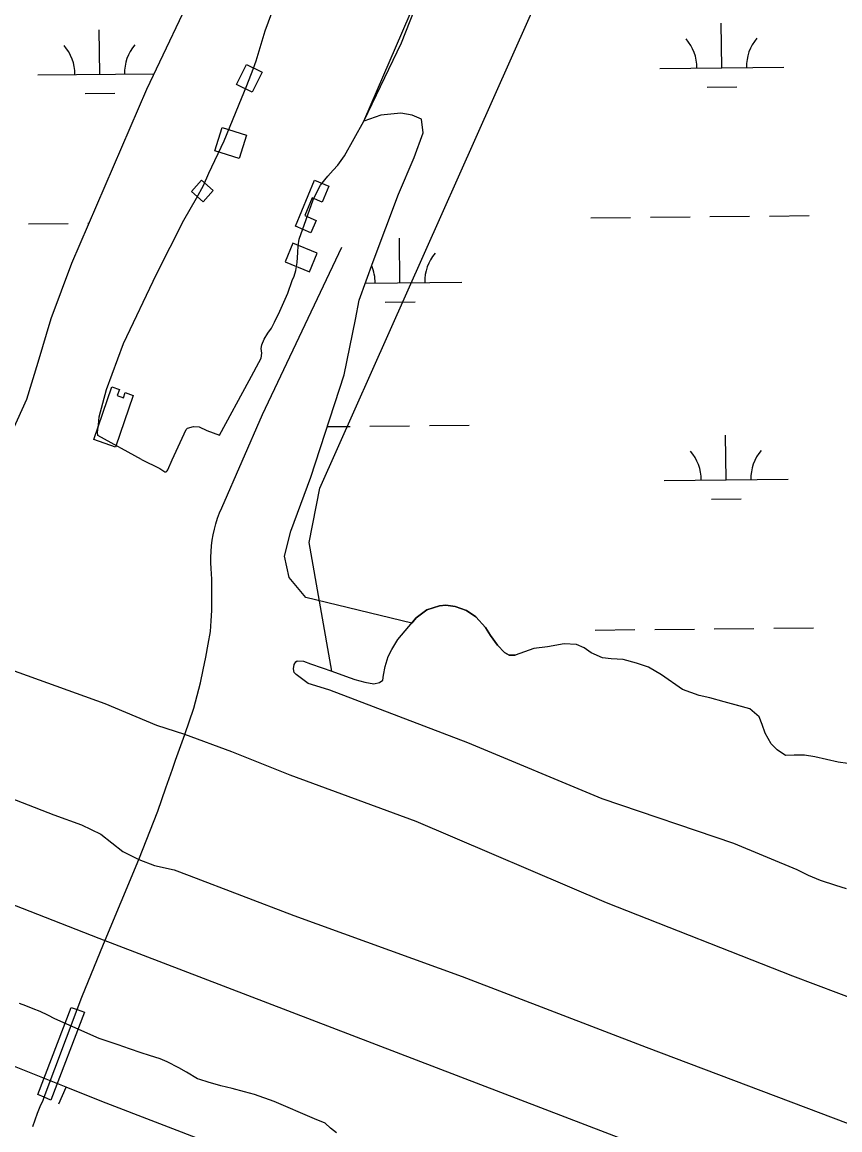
# Model space of a CAD drawing. Extents: x 3734862 to 3772949, y 391520 to 417239.
# Drawn here: x 3753488 to 3754148, y 407302 to 408196 of the extents above; entities that cross this region are included whole.
import ezdxf

# ---------------------------------------------------------------- set-up
doc = ezdxf.new("R2010")
doc.units = 0
for name, color, linetype in [('V-BRDG-OTLN', 7, 'Continuous'), ('V-CHAN-DOCK', 7, 'Continuous'), ('V-LEVE-TOET', 7, 'Continuous'), ('V-ROAD-CNTR', 7, 'Continuous'), ('V-TOPO-SHOR', 7, 'Continuous'), ('V-WETL-SWMP', 7, 'Continuous')]:
    doc.layers.add(name, color=color, linetype=linetype)

msp = doc.modelspace()

# ---------------------------------------------------------------- linework, layer by layer
at = {"layer": 'V-BRDG-OTLN'}
msp.add_line((3753505.98, 407327.98), (3753532.57, 407398.79), dxfattribs=at)
msp.add_lwpolyline([(3753511.25, 407325.67), (3753505.98, 407327.98), (3753500.82, 407330.25), (3753527.7, 407400.49), (3753532.57, 407398.79), (3753538.32, 407396.79)], close=True, dxfattribs=at)
at = {"layer": 'V-CHAN-DOCK'}
for points in [[(3753669.27, 408161.56), (3753681.71, 408155.34), (3753673.62, 408139.17), (3753661.18, 408145.39)], [(3753649.57, 408110.76), (3753669.27, 408104.54), (3753663.28, 408085.59), (3753643.58, 408091.81)], [(3753632.98, 408068.26), (3753642.31, 408059.96), (3753634.08, 408050.7), (3753624.74, 408058.99)], [(3753721.1, 408025.75), (3753708.66, 408030.94), (3753724.15, 408068.11), (3753735.56, 408063.36), (3753730.19, 408050.47), (3753722.17, 408053.82), (3753716.22, 408039.54), (3753725.27, 408035.76)], [(3753726.29, 408009.17), (3753706.59, 408017.46), (3753700.25, 408002.4), (3753719.94, 407994.1)], [(3753545.9, 407858.84), (3753560.41, 407901.35), (3753566.62, 407899.23), (3753564.94, 407894.31), (3753569.94, 407892.61), (3753571.33, 407896.68), (3753577.81, 407894.47), (3753563.58, 407852.8)]]:
    msp.add_lwpolyline(points, close=True, dxfattribs=at)
at = {"layer": 'V-LEVE-TOET'}
for points in [[(3754999.13, 407097.9), (3754825.44, 407154.95), (3754663.04, 407213.4), (3754500.39, 407281.96), (3754361.11, 407326.51), (3754221.23, 407383.89), (3754109.9, 407425.75), (3753959.55, 407484.82), (3753806.18, 407550.54), (3753704.5, 407587.99), (3753657.35, 407606.87), (3753619.36, 407620.86), (3753596.92, 407628.15), (3753555.19, 407645.4), (3753462.39, 407678.85), (3753326.37, 407734.24), (3753217.39, 407778.01), (3753108.83, 407824.89), (3752990.55, 407870.33), (3752879.74, 407923.06), (3752750.06, 407988.08)], [(3752834.4, 407836.33), (3752901.55, 407802.43), (3752979.18, 407767.23), (3753081.96, 407725.1), (3753199.85, 407678.88), (3753340.89, 407621.09), (3753467.31, 407573.99), (3753513.69, 407555.9), (3753536.11, 407547.84), (3753551.55, 407540.26), (3753569.25, 407526.43), (3753582.16, 407519.83), (3753594.92, 407515), (3753610.8, 407511.68), (3753622.78, 407506.86), (3753707.44, 407474.68), (3753843.15, 407425.51), (3753991.59, 407368.41), (3754154.72, 407306.84), (3754323.26, 407242.47), (3754511.49, 407168.92), (3754684.67, 407102.95), (3754895.79, 407026.38), (3755076.99, 406950.19)]]:
    msp.add_lwpolyline(points, dxfattribs=at)
at = {"layer": 'V-ROAD-CNTR'}
for points in [[(3753496.86, 407304.29), (3753498.62, 407309.76), (3753500.6, 407315.16), (3753502.77, 407320.47), (3753505.14, 407325.7), (3753505.98, 407327.98), (3753532.57, 407398.79), (3753536.28, 407408.69), (3753553.9, 407451.58), (3753582.16, 407519.83), (3753597.62, 407558.94), (3753604.09, 407577.7), (3753606.75, 407585.18), (3753609.34, 407592.68), (3753611.85, 407600.18), (3753619.36, 407620.86), (3753626.63, 407642.13), (3753629.39, 407652.33), (3753631.95, 407662.58), (3753634.3, 407672.88), (3753636.43, 407683.22), (3753638.35, 407693.6), (3753640.06, 407704.02), (3753640.67, 407712.44), (3753641.08, 407720.88), (3753641.29, 407729.33), (3753641.3, 407737.79), (3753641.11, 407746.24), (3753640.72, 407754.68), (3753640.5, 407759.26), (3753640.47, 407763.84), (3753640.64, 407768.41), (3753641.02, 407772.97), (3753641.59, 407777.51), (3753642.37, 407782.03), (3753643.35, 407786.5), (3753644.52, 407790.92), (3753645.89, 407795.29), (3753647.44, 407799.6), (3753649.19, 407803.83), (3753682, 407878.97), (3753746.18, 408014.17)], [(3752768.1, 407776.52), (3753298.88, 407554.54), (3753550.03, 407456.31), (3754642.16, 407037.43), (3755877.76, 406563.78), (3756721.34, 406238.94), (3757042.47, 406117.54), (3757443.24, 405947.21), (3757798.34, 405766.98), (3758154.47, 405553.04)]]:
    msp.add_lwpolyline(points, dxfattribs=at)
at = {"layer": 'V-TOPO-SHOR'}
msp.add_line((3753517.62, 407322.64), (3753523.53, 407336.18), dxfattribs=at)
for points in [[(3753738.14, 407671.81), (3753719.65, 407775.75), (3753728.42, 407819.58), (3753938.79, 408292.91), (3754499.77, 409686.6), (3754622.48, 409923.27), (3754622.48, 409923.27), (3754648.78, 409923.27), (3754675.08, 409896.97), (3755078.28, 409730.43), (3755209.76, 409695.37), (3755297.42, 409651.54), (3755621.73, 409406.11), (3756568.39, 408722.41), (3756815.82, 408550.63)], [(3753584.39, 407842.65), (3753599.17, 407835.48), (3753603.37, 407832.85), (3753604.47, 407832.65), (3753605.21, 407833.56), (3753605.59, 407834.47), (3753609.19, 407842.33), (3753620.53, 407866.98), (3753621.65, 407868.07), (3753626.44, 407869.48), (3753631.03, 407869.05), (3753637.06, 407866.22), (3753647.3, 407862.41), (3753671.21, 407906.56), (3753681, 407924.44), (3753681.42, 407928.47), (3753681.1, 407932.34), (3753681.51, 407935.27), (3753683.4, 407939.84), (3753686.41, 407944.76), (3753689.22, 407948.77), (3753691.85, 407953.51), (3753696.01, 407962.46), (3753702.45, 407977.07), (3753706.07, 407987.13), (3753707.58, 407990.6), (3753708.93, 407995.36), (3753709.93, 408001.6), (3753710.59, 408009.86), (3753710.85, 408015.18), (3753711.65, 408020.68), (3753722.91, 408052.32), (3753726.12, 408059.08), (3753728.76, 408064.19), (3753734.73, 408071.46), (3753739.02, 408076.18), (3753742.93, 408080.35), (3753748.17, 408087.82), (3753763.79, 408115.73), (3753794.2, 408178.9), (3753826.7, 408261.89)], [(3753584.39, 407842.65), (3753549.18, 407862.22), (3753548.85, 407864.8), (3753549.66, 407870.67), (3753550.29, 407877.09), (3753556.28, 407899.24), (3753569.99, 407936.36), (3753596.63, 407992.42), (3753618.51, 408035.86), (3753628.85, 408053.73), (3753634.5, 408063.95), (3753638.85, 408073.81), (3753651.14, 408099.93), (3753665, 408134.1), (3753669.54, 408144.7), (3753674.49, 408157.68), (3753676.97, 408164.63), (3753684.26, 408188.6), (3753693.22, 408212.74)], [(3754153.17, 407496.35), (3754144.72, 407498.86), (3754132.42, 407502.9), (3754122.7, 407506.9), (3754113.54, 407511.62), (3754062.36, 407532.76), (3753956.06, 407568.82), (3753847.84, 407613.95), (3753736.27, 407656.53), (3753725.08, 407660.18), (3753718.83, 407661.92), (3753709.15, 407669.24), (3753707.51, 407670.92), (3753706.99, 407673.69), (3753707.59, 407677.19), (3753708.91, 407679.38), (3753710.03, 407680.29), (3753715.19, 407679.85), (3753720.88, 407677.94), (3753730.24, 407674.68), (3753738.14, 407671.81), (3753748.96, 407667.79), (3753756.49, 407665.3), (3753764.76, 407662.98), (3753771.94, 407661.78), (3753776.38, 407662.83), (3753779.17, 407664.64), (3753779.59, 407668.69), (3753780.97, 407675.68), (3753783.47, 407683.76), (3753786.31, 407689.44), (3753791.4, 407697.48), (3753806.01, 407714.81), (3753814.58, 407721.34), (3753824.76, 407724.53), (3753829.94, 407725.2), (3753837.66, 407723.99), (3753846.66, 407720.92), (3753854.15, 407715.84), (3753861.97, 407707.26)], [(3753861.97, 407707.26), (3753866.13, 407700.57), (3753871.56, 407692.93), (3753877.2, 407686.96), (3753881.04, 407684.88), (3753886.02, 407684.81)], [(3754154.29, 407597.33), (3754146.56, 407598.54), (3754137.18, 407600.51), (3754127.62, 407602.66), (3754119.34, 407604.06), (3754111.04, 407603.98), (3754104.03, 407603.89), (3754097.45, 407608.4), (3754092.54, 407613.26), (3754087.67, 407621.81), (3754085.18, 407628.85), (3754082.68, 407635.15), (3754075.2, 407641.52), (3754064.54, 407644.42), (3754054.62, 407647.14), (3754043.04, 407650.42), (3754034.4, 407652.38), (3754020.82, 407656.98), (3754004, 407668.82), (3753993.58, 407675.04), (3753983.84, 407678.3), (3753973.19, 407681.21), (3753963.42, 407681.89), (3753956.42, 407682.72), (3753947.25, 407686.71), (3753941.59, 407690.66), (3753935.54, 407693.32), (3753925.4, 407694.01), (3753911.91, 407691.6), (3753901.01, 407690.08), (3753886.02, 407684.81)], [(3753741.78, 407299.17), (3753737.05, 407303.09), (3753732.51, 407307.19), (3753723.92, 407310.61), (3753691.4, 407324.63), (3753675.49, 407330.35), (3753667.43, 407332.48), (3753657.55, 407335.18), (3753648.39, 407337.32), (3753638.14, 407340.21), (3753631.55, 407342.32), (3753629.54, 407342.9), (3753620.79, 407348.34), (3753614.58, 407351.73), (3753605.28, 407356.63), (3753599.43, 407358.91), (3753591.01, 407361.77), (3753584.24, 407363.88), (3753574.73, 407367.13), (3753565.58, 407370.19), (3753550.4, 407375.54), (3753514.41, 407391.26), (3753508.75, 407394.27), (3753502.73, 407397.29), (3753497.06, 407399.38), (3753491.03, 407401.67), (3753485.91, 407403.57)], [(3753685.97, 407273.25), (3753552.52, 407324.6), (3753523.53, 407336.18), (3753444.12, 407367.91)]]:
    msp.add_lwpolyline(points, dxfattribs=at)
at = {"layer": 'V-WETL-SWMP'}
for p, q in [((3754052.61, 408158.93), (3754052.23, 408194.92)), ((3753550.71, 408153.61), (3753550.33, 408189.61)), ((3753500.71, 408153.09), (3753594.53, 408154.08)), ((3754002.61, 408158.4), (3754102.6, 408159.45)), ((3753538.88, 408138.06), (3753562.87, 408138.31)), ((3754040.77, 408143.37), (3754064.77, 408143.62)), ((3753947.04, 408037.73), (3753979.03, 408038.07)), ((3753995.03, 408038.24), (3754027.03, 408038.58)), ((3754043.03, 408038.75), (3754075.03, 408039.08)), ((3754091.03, 408039.25), (3754123.03, 408039.59)), ((3753493.14, 408032.93), (3753525.14, 408033.27)), ((3753541.14, 408033.44), (3753542.14, 408033.45)), ((3753792.99, 407985.36), (3753792.61, 408021.36)), ((3753765.08, 407985.07), (3753842.99, 407985.89)), ((3753781.15, 407969.8), (3753805.15, 407970.06)), ((3753734.34, 407869.3), (3753752.8, 407869.5)), ((3753768.8, 407869.67), (3753800.8, 407870.01)), ((3753816.8, 407870.17), (3753848.8, 407870.51)), ((3754056.12, 407826.27), (3754055.74, 407862.27)), ((3754006.12, 407825.74), (3754106.12, 407826.8)), ((3754044.28, 407810.71), (3754068.28, 407810.97)), ((3753950.55, 407705.08), (3753982.55, 407705.41)), ((3753998.55, 407705.58), (3754030.55, 407705.92)), ((3754046.54, 407706.09), (3754078.54, 407706.43)), ((3754094.54, 407706.6), (3754126.54, 407706.94))]:
    msp.add_line(p, q, dxfattribs=at)
for points in [[(3753763.79, 408115.73), (3753826.7, 408261.89), (3753857.79, 408334.98), (3753877.27, 408377.35), (3753893.2, 408415.54), (3753922.28, 408489.94), (3753931.35, 408508.93), (3753938.33, 408522.99), (3753943.83, 408535.78), (3753948.37, 408546.01), (3753954.41, 408558.61), (3753970.05, 408587.8), (3754010.7, 408675.83), (3754025.38, 408702.83), (3754028.23, 408709.59), (3754031.52, 408722.23)], [(3753476.97, 407858.13), (3753492.04, 407891.33), (3753501.12, 407921.39), (3753511.65, 407956.47), (3753528.24, 408001.08), (3753588.62, 408141.62), (3753630.95, 408230.72)], [(3754154.29, 407597.33), (3754146.56, 407598.54), (3754137.18, 407600.51), (3754127.62, 407602.66), (3754119.34, 407604.06), (3754104.03, 407603.89), (3754097.45, 407608.4), (3754092.54, 407613.26), (3754087.67, 407621.81), (3754085.18, 407628.85), (3754082.68, 407635.15), (3754075.2, 407641.52), (3754054.62, 407647.14), (3754043.04, 407650.42), (3754034.4, 407652.38), (3754020.82, 407656.98), (3754004, 407668.82), (3753993.58, 407675.04), (3753983.84, 407678.3), (3753973.19, 407681.21), (3753963.42, 407681.89), (3753956.42, 407682.72), (3753947.25, 407686.71), (3753941.59, 407690.66), (3753935.54, 407693.32), (3753925.4, 407694.01), (3753911.91, 407691.6), (3753901.01, 407690.08), (3753886.02, 407684.81), (3753881.04, 407684.88), (3753877.2, 407686.96), (3753871.56, 407692.93), (3753866.13, 407700.57), (3753861.97, 407707.26), (3753854.15, 407715.84), (3753846.66, 407720.92), (3753837.66, 407723.99), (3753829.93, 407725.2), (3753824.76, 407724.53), (3753814.58, 407721.34), (3753806.01, 407714.81), (3753802.48, 407710.63), (3753717.14, 407731.22), (3753703.63, 407747.4), (3753699.74, 407764.84), (3753705.04, 407784.89), (3753721.16, 407828.59), (3753747.85, 407911.03), (3753757.12, 407955.73), (3753760.07, 407971.24), (3753771.46, 408002.65), (3753791.83, 408056.81), (3753804.57, 408086.38), (3753811.69, 408106.41), (3753810.46, 408117.4), (3753802.73, 408120.71), (3753793.6, 408122.2), (3753777.57, 408120.58), (3753763.79, 408115.73)]]:
    msp.add_lwpolyline(points, dxfattribs=at)
for centre, start, end in [((3753997.36, 408158.82), 359.83336, 41.37702), ((3754107.84, 408159.98), 139.83336, 181.37702), ((3753495.47, 408153.51), 359.83336, 41.37702), ((3753605.95, 408154.67), 139.83336, 181.37702), ((3753848.22, 407986.42), 139.83336, 181.37702), ((3753737.74, 407985.25), 359.83336, 23.10074), ((3754111.35, 407827.33), 139.83336, 181.37702), ((3754000.87, 407826.16), 359.83336, 41.37702)]:
    msp.add_arc(centre, 35.25, start, end, dxfattribs=at)

doc.saveas('drawing.dxf')
